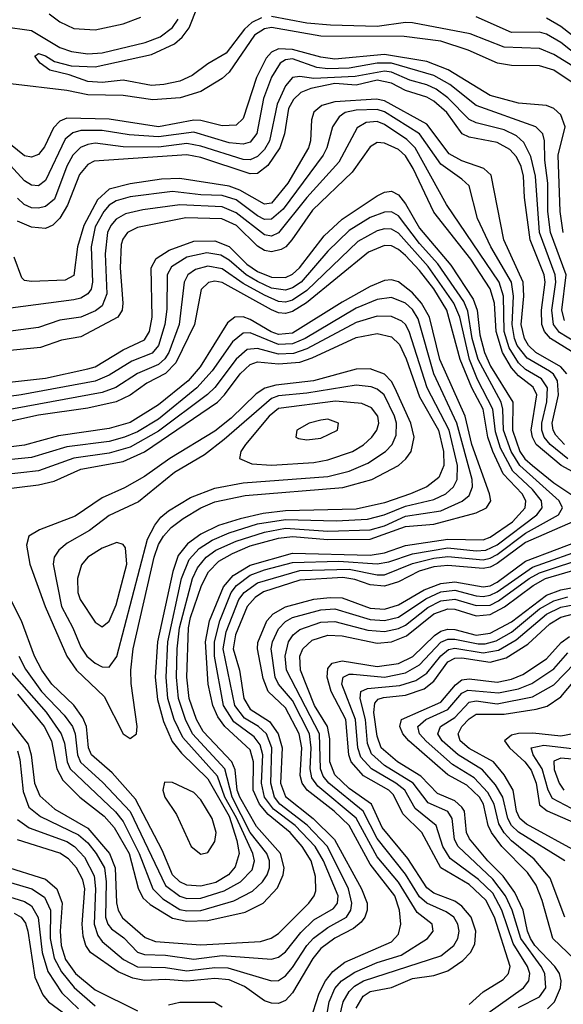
# Model space of a CAD drawing. Header units: inches. Extents: x 884549 to 1028252, y 526810 to 653624.
# Tile 294 of 656: x 897676 to 899217, y 615623 to 618413. Entities that reach past the tile are written whole.
import ezdxf

# ---------------------------------------------------------------- set-up
doc = ezdxf.new("R2010")
doc.units = ezdxf.units.IN
doc.header["$MEASUREMENT"] = 0
doc.layers.add('A8691', color=7, linetype='Continuous')

msp = doc.modelspace()

# ---------------------------------------------------------------- linework, layer by layer
at = {"layer": 'A8691', "color": 5}
for points, elevation in [([(898361.7, 618418.3), (898334.6, 618405.4), (898313.6, 618386.4), (898261.2, 618318.8), (898210, 618288.4), (898165.1, 618254.9), (898130, 618239.3), (898084.9, 618230), (898050, 618227.1), (897970, 618241.9), (897910, 618235.3), (897870, 618238.2), (897817, 618257), (897761.7, 618270), (897734.8, 618290), (897719.8, 618310), (897730, 618317.7), (897750, 618311.3), (897775.4, 618295.4), (897822.3, 618282.3), (897890, 618279.6), (898050, 618315), (898115, 618345), (898136.5, 618363.5), (898156.8, 618390), (898180.1, 618450)], 3060), ([(897522.1, 618422.1), (897630, 618394.3), (897710, 618382.5), (897790, 618334.8), (897823.3, 618323.3), (897870, 618316.3), (897910, 618319.5), (898031.6, 618348.4), (898075, 618365), (898110, 618391.4), (898125.2, 618414.8)], 3080), ([(897759.6, 618430), (897790, 618407.4), (897830, 618388.4), (897890, 618384.5), (897970, 618401.4), (898019.7, 618420.3)], 3120), ([(899310, 618241), (899190, 618314.6), (899150, 618331.4), (899050, 618335.4), (898953, 618373), (898790, 618404.3), (898770, 618405.6), (898690, 618393.8), (898557.7, 618397.7), (898490, 618404), (898390, 618422.6)], 3060), ([(899270, 618301.4), (899210, 618349), (899170, 618372.4), (899150, 618377.8), (899070, 618377.6), (898970, 618422)], 3040), ([(899292.5, 618330), (899210, 618394.2), (899170, 618417.4)], 3020), ([(899262.6, 618222.6), (899190, 618270.4), (899150, 618282.7), (899070, 618283.4), (899030.4, 618290.4), (898947.5, 618327.5), (898870, 618352.8), (898766.2, 618366.2), (898530, 618366.4), (898390, 618391), (898370, 618387.4), (898342, 618370), (898270, 618264.3), (898250, 618246.4), (898190.1, 618210), (898131.7, 618191.7), (898054.1, 618185.9), (897970, 618198.7), (897870, 618200.7), (897810, 618212.7), (897650, 618231.5)], 3080), ([(899217.3, 617810), (899208.6, 617870), (899203, 618030), (899222.4, 618110), (899210, 618144.3), (899190, 618161.8), (899170, 618169.9), (899090, 618177), (899010, 618198.9), (898891.1, 618271.1), (898830, 618294.6), (898710, 618314.5), (898570, 618301.8), (898530, 618307.6), (898450, 618329), (898410, 618330.6), (898390, 618321.9), (898375.3, 618304.7), (898347.4, 618250), (898310, 618133.7), (898290, 618114.8), (898250, 618112.7), (898190, 618128.1), (898170, 618129.1), (898070, 618110.3), (897930, 618131.3), (897810, 618134.4), (897790, 618125.7), (897772.7, 618107.3), (897746.6, 618053.4), (897730, 618031.7), (897710, 618024.2), (897690, 618027.9), (897610, 618092)], 3120), ([(899220.8, 617560.8), (899213.5, 617590), (899225.2, 617690), (899180.9, 617810), (899173.4, 617870), (899173.3, 617950), (899164.6, 618015.4), (899163.7, 618070), (899159.5, 618090), (899138.9, 618110), (898970, 618170), (898895.2, 618230), (898850, 618255.4), (898730.3, 618290), (898690, 618290.1), (898610, 618275.8), (898550, 618274.2), (898518.2, 618278.2), (898450, 618303), (898430, 618300.1), (898414.8, 618290), (898390, 618250.4), (898367.9, 618190), (898348.6, 618091.4), (898330, 618066.1), (898310, 618060.3), (898270, 618064.2), (898170, 618095.1), (898070, 618081.5), (897986.8, 618086.8), (897910, 618099.9), (897850, 618099.6), (897827, 618093), (897805.1, 618074.9), (897750, 617957.8), (897730, 617942.7), (897710, 617944.8), (897690, 617957), (897630, 618022.7)], 3140), ([(899293.6, 617473.6), (899206.6, 617526.6), (899189.8, 617550), (899184.3, 617590), (899195.6, 617670), (899194.4, 617690), (899149.9, 617809.9), (899138.5, 617970), (899125.3, 618025.3), (899105.8, 618065.8), (899084.2, 618084.2), (899050, 618101.1), (898970, 618121.1), (898950.3, 618130.3), (898890, 618192.3), (898856.5, 618216.5), (898830, 618229.1), (898782.1, 618242.1), (898730, 618264.5), (898710, 618267.8), (898627.4, 618252.6), (898510, 618246.8), (898470, 618252.7), (898450.1, 618249.9), (898430, 618226.1), (898406.3, 618173.7), (898384.2, 618070), (898370, 618045.7), (898350, 618025.3), (898330, 618016.2), (898310, 618017.5), (898190, 618055), (898150, 618062.5), (898070, 618052.3), (897970, 618052.8), (897890, 618063.1), (897870, 618060.1), (897848.7, 618051.3), (897827.5, 618030), (897810, 617998), (897775, 617905), (897750, 617884.5), (897730, 617879.3), (897710, 617880.4), (897689.3, 617889.3), (897670, 617908.1)], 3160), ([(899260.5, 617460.5), (899180.9, 617510), (899164.1, 617530), (899156.7, 617550), (899155.8, 617590), (899165.6, 617670), (899163.1, 617690), (899123.7, 617790), (899107.5, 617910), (899104.1, 617970), (899097.7, 617997.7), (899084.4, 618024.4), (899065.5, 618045.5), (899030, 618065.5), (898950, 618080.6), (898930.3, 618090.3), (898887.1, 618150), (898850, 618183), (898830, 618193.9), (898770, 618212.7), (898730, 618233.7), (898690, 618241.7), (898630, 618227.9), (898570, 618232.4), (898501.3, 618218.7), (898472.9, 618207.1), (898452.7, 618187.3), (898438.7, 618161.4), (898427.4, 618090), (898413.8, 618050), (898379.4, 618000.6), (898350, 617978), (898330, 617976.6), (898190, 618023.1), (898150, 618030.8), (897887.9, 618012.1), (897870, 618002.7), (897845.5, 617974.5), (897812.1, 617887.9), (897790, 617851), (897770, 617831.4), (897750, 617822.1), (897710, 617825.3), (897670, 617842.5)], 3180), ([(899227, 617410), (899210.4, 617430), (899139.3, 617470), (899118.9, 617490), (899107, 617510), (899098, 617550), (899105.3, 617630), (899103.7, 617670), (899049, 617790), (899012.7, 617972.7), (898992, 617992), (898930, 618013.7), (898893.6, 618033.6), (898830, 618117.3), (898710, 618183.6), (898687.9, 618187.9), (898570, 618181), (898532.9, 618170), (898510, 618151), (898503.1, 618130), (898500.5, 618070), (898495.3, 618050), (898436.3, 617950), (898390, 617893.9), (898370, 617890.2), (898300.7, 617930), (898270, 617941.5), (898130, 617963.2), (898078.7, 617961.3), (897990, 617948.7), (897930, 617933.1), (897896.9, 617903.1), (897858.3, 617830), (897840.2, 617770), (897830, 617688.8), (897804.9, 617675.1), (897710, 617671.9), (897690, 617674.4), (897682.3, 617682.3), (897660.8, 617740.8)], 3220), ([(899220.7, 617210), (899196.1, 617236.1), (899188.3, 617250), (899185.7, 617270), (899203.3, 617350), (899200.7, 617390), (899189, 617409), (899177.7, 617417.7), (899114.4, 617454.4), (899086.9, 617490), (899078.7, 617510), (899072.1, 617550), (899076.5, 617630), (899070.3, 617670), (899011.7, 617770), (898974.2, 617850), (898950, 617942.2), (898930, 617961.6), (898870, 618004.3), (898809.6, 618089.6), (898710, 618152.7), (898690, 618158.5), (898630, 618156.9), (898598.5, 618150), (898582, 618138), (898563.3, 618110), (898546.8, 618050), (898536.7, 618030), (898423.2, 617876.8), (898390, 617848.6), (898370, 617847.3), (898350, 617857.5), (898290, 617903.3), (898250, 617915), (898190, 617916.7), (898110, 617926.8), (897990, 617911.5), (897950, 617900.4), (897930, 617887.6), (897914.5, 617870), (897890, 617826.5), (897879.4, 617770), (897882.9, 617670), (897879, 617650), (897870, 617636.5), (897850, 617624.2), (897830, 617619.3), (897650, 617596.2)], 3240), ([(899230, 617168.9), (899179.6, 617210), (899163.4, 617230), (899156.3, 617250), (899156.4, 617270), (899170.6, 617330.6), (899172.1, 617370), (899155.2, 617395.2), (899110, 617422.4), (899090, 617441), (899063.7, 617483.7), (899049.9, 617530), (899047.5, 617630), (899035, 617670), (898886.4, 617890), (898797.8, 618050), (898773.7, 618073.7), (898710, 618116.8), (898690, 618124.7), (898658.3, 618121.7), (898632.9, 618107.1), (898580.6, 618010), (898490, 617909.2), (898410, 617809.1), (898390, 617799.9), (898370, 617803.7), (898290, 617866.5), (898250, 617882.7), (898130, 617889), (898025.4, 617874.6), (897976.6, 617863.4), (897950, 617847.9), (897934.5, 617830), (897924.9, 617810), (897918.7, 617750), (897923.2, 617636.8), (897910, 617602.8), (897891.3, 617588.7), (897850, 617570.2), (897790, 617561.9), (897730, 617541), (897630, 617527.9)], 3260), ([(899310, 617096.6), (899211.1, 617150), (899140.7, 617210), (899130.1, 617230), (899126.6, 617250), (899142, 617350), (899132, 617372), (899090, 617404.2), (899070, 617427.2), (899044.9, 617470), (899026.7, 617530), (899022.1, 617610), (899010.3, 617650.3), (898955.2, 617735.2), (898850, 617867.8), (898791.6, 617991.6), (898770, 618027.4), (898750, 618045.2), (898710, 618063.8), (898690, 618065), (898670, 618053.2), (898619, 617981), (898506.2, 617873.8), (898447.5, 617790), (898430.3, 617769.7), (898417.7, 617762.3), (898390, 617755.5), (898370, 617759.3), (898350, 617771.6), (898290.9, 617830), (898249.4, 617849.4), (898147.6, 617852.4), (898010, 617824.3), (897981.8, 617810), (897968.3, 617791.7), (897964.1, 617775.9), (897961, 617710), (897968.4, 617610), (897966.6, 617590), (897954.9, 617570), (897850, 617514.4), (897795.2, 617504.8), (897735.4, 617484.6), (897610, 617472.2)], 3280), ([(897570, 617378), (897750, 617398), (897870, 617423.8), (897890.5, 617430), (897970, 617477.9), (898030, 617505.8), (898044.2, 617530), (898052.2, 617570), (898048.6, 617710), (898063.2, 617736.8), (898099.7, 617760.3), (898170, 617785.7), (898230, 617787), (898270, 617771.1), (898320.4, 617720.4), (898350, 617699.5), (898390, 617683.9), (898430, 617682.6), (898450, 617692), (898469.7, 617710.3), (898539.4, 617800.6), (898590, 617848.3), (898690, 617914.6), (898710, 617924.5), (898730, 617927.7), (898750, 617917.1), (898770, 617891.5), (898810, 617822.2), (898898.1, 617718.1), (898961.5, 617621.5), (898973.3, 617590), (898980.6, 617520.6), (898993.4, 617470), (899011.2, 617431.2), (899073.9, 617330), (899072.9, 617250), (899094, 617190), (899108.6, 617168.6), (899129.5, 617149.6), (899190, 617101), (899250, 617060.9)], 3320), ([(897670, 616146.6), (897703.3, 616123.3), (897810, 616084.1), (897832.2, 616070), (897860.1, 616040.1), (897887.2, 615987.2), (897891.5, 615950), (897887.4, 615850), (897897.6, 615817.6), (897910, 615801), (897970.4, 615750), (898010, 615729), (898090, 615727.1), (898150, 615717.9), (898230, 615727.2), (898266.5, 615726.5), (898390, 615689.7), (898410, 615690.8), (898430, 615703.8), (898450, 615727.4), (898490.5, 615789.5), (898509.6, 615810.4), (898550, 615841), (898603, 615870), (898615.2, 615890), (898617.4, 615910), (898608.5, 615950), (898548.9, 616070), (898491.1, 616131.1), (898414.1, 616190), (898398.8, 616210), (898387.8, 616250), (898391.5, 616350), (898376, 616390), (898353, 616410), (898313.5, 616433.5), (898285.8, 616470), (898253, 616630), (898261.7, 616678.3), (898297.6, 616770), (898312.2, 616790), (898350, 616817.7), (898470, 616852.5), (898610, 616855.9), (898690, 616840.4), (898710, 616840.6), (898790, 616872.2), (898850, 616887.3), (898890, 616891.8), (898990, 616882.8), (899010, 616887.3), (899030, 616897.6), (899110, 616958.1), (899203.4, 617010), (899214.6, 617030), (899205.4, 617050), (899093.6, 617150), (899069.7, 617189.7), (899048.1, 617250), (899046, 617310), (899040.8, 617330), (898975.6, 617450), (898958.6, 617510), (898947.1, 617587.1), (898935.1, 617615.1), (898861.8, 617721.8), (898810, 617779.6), (898750, 617857.8), (898730, 617868.7), (898710, 617867.7), (898670, 617852.5), (898610, 617815.7), (898550, 617757.1), (898474.2, 617670), (898450, 617653.6), (898430, 617646.9), (898390, 617653), (898350, 617671.2), (898318.3, 617690), (898270, 617731.5), (898246.1, 617746.1), (898207.3, 617752.7), (898150, 617740.8), (898106.6, 617713.4), (898094.3, 617690), (898093.3, 617593.3), (898087.9, 617550), (898070.2, 617490), (898051.6, 617468.4), (897993.9, 617446.1), (897930, 617406.4), (897890, 617389.2), (897680.2, 617350), (897550, 617332.3)], 3340), ([(897670, 616341.2), (897676.6, 616316.6), (897686.1, 616226.1), (897702.1, 616182.1), (897735, 616155), (897843.5, 616103.5), (897870, 616080.2), (897893.3, 616050), (897916.9, 616010), (897921.4, 615970), (897919.9, 615870), (897926.3, 615850), (897936.8, 615836.8), (897971.3, 615811.3), (898010, 615770.9), (898030, 615764.5), (898090, 615762.5), (898170, 615751.4), (898250, 615761.8), (898390, 615751.2), (898410, 615756.3), (898430, 615771.5), (898473.1, 615826.9), (898510, 615862.1), (898565.5, 615894.5), (898576.8, 615910), (898579, 615930), (898538, 616030), (898513.9, 616070), (898457.4, 616130), (898396, 616176), (898370.3, 616210), (898361.5, 616250), (898365.4, 616330), (898358.1, 616358.1), (898340.7, 616380.7), (898283.5, 616423.5), (898253.7, 616470), (898228.7, 616610), (898228.6, 616650), (898243.4, 616710), (898275.8, 616790), (898291.4, 616810), (898330, 616839), (898370, 616854.4), (898450, 616875.3), (898581.3, 616878.7), (898690, 616871), (898722.9, 616877.1), (898790, 616900.1), (898890, 616916.9), (898970, 616908.1), (898997.9, 616910), (899030, 616925.3), (899142.2, 617010), (899157.6, 617030), (899155.3, 617050), (899130, 617081.8), (899074, 617134), (899039.5, 617199.5), (899025.1, 617245.1), (899017.8, 617310), (898974.2, 617394.2), (898951, 617450), (898923.8, 617570), (898907.3, 617610), (898834.4, 617714.4), (898750, 617808.8), (898730, 617820.1), (898710, 617820.5), (898690, 617814.7), (898634.8, 617785.2), (898490, 617646.3), (898450, 617619), (898430, 617613.2), (898410, 617614.8), (898370, 617632.6), (898310, 617666.2), (898250, 617707), (898210, 617714.6), (898174.3, 617705.7), (898152.6, 617690), (898142.3, 617670), (898128.6, 617550), (898099.2, 617470), (898087.9, 617452.1), (898070, 617436.6), (898010, 617411), (897949, 617371), (897910, 617356.9), (897550, 617291)], 3360), ([(897630, 616451.1), (897700.4, 616360.4), (897708.9, 616330), (897718.7, 616250), (897733.6, 616213.6), (897776.1, 616176.2), (897870, 616122.5), (897930.8, 616050.8), (897947.5, 616010), (897951, 615911), (897955.5, 615890), (897967.7, 615867.7), (898032.4, 615812.4), (898061.3, 615801.3), (898190, 615791.2), (898358.9, 615801.1), (898389.6, 615810.4), (898410, 615824.1), (898495.6, 615910), (898511.3, 615930), (898515.4, 615944.6), (898514.4, 615985.6), (898502.7, 616030), (898477.4, 616070), (898442.6, 616110), (898380.8, 616160.8), (898356.5, 616190), (898338.5, 616230), (898338.8, 616310), (898330, 616344.1), (898257.8, 616410), (898238, 616438), (898223.7, 616470), (898210.9, 616530), (898203.1, 616650), (898214, 616710), (898253.9, 616806.1), (898281.9, 616838.1), (898330, 616867.7), (898450, 616901.2), (898670, 616896), (898710, 616903), (898770, 616923.6), (898890, 616941.1), (898990, 616939.3), (899010, 616946.9), (899073.6, 616990), (899109.3, 617030), (899110.6, 617050), (899100.4, 617070), (899046.6, 617126.6), (899017.2, 617190), (899003.5, 617230), (898990.2, 617310), (898958.3, 617370), (898925, 617450), (898887.5, 617590), (898850.3, 617650.3), (898810, 617702.3), (898770, 617745.1), (898750, 617762.6), (898730, 617772.3), (898710, 617773.1), (898665.2, 617754.8), (898489.3, 617610.7), (898450, 617586.5), (898430, 617581), (898410, 617582.8), (898390, 617591.4), (898250, 617669.1), (898230, 617672.3), (898211.5, 617668.5), (898190.8, 617649.2), (898171.8, 617550), (898119, 617441), (898090, 617410.4), (898036.8, 617383.2), (897990, 617349.3), (897950, 617330.4), (897870, 617312.1), (897730, 617292.5), (897570, 617258.1)], 3380), ([(897670, 616502.1), (897745.8, 616410), (897766.9, 616370), (897781.8, 616290), (897798.3, 616258.3), (897846.9, 616210), (897916.1, 616156.1), (897944, 616124), (897986.8, 616050), (898012, 615952), (898025.2, 615925.2), (898046.2, 615906.2), (898110, 615867), (898150, 615858.3), (898210, 615860.6), (898315.4, 615884.6), (898366.4, 615910), (898407.1, 615952.9), (898423.3, 615990), (898426.4, 616010), (898416.1, 616050), (898347.2, 616127.2), (898300, 616210), (898293.2, 616230), (898287.2, 616287.2), (898277.6, 616310), (898196.4, 616396.4), (898177.5, 616430), (898156.9, 616490), (898150.3, 616550), (898154.8, 616690), (898160.7, 616719.3), (898192.2, 616810), (898211.3, 616848.7), (898241.2, 616878.8), (898279.2, 616900.8), (898330, 616921.9), (898410, 616943.9), (898450, 616949.2), (898550, 616940.6), (898670, 616941.6), (898770, 616977.6), (898850, 616983.9), (898970, 617015.8), (898999.3, 617030), (899011.7, 617050), (899008.2, 617070), (898958.1, 617210), (898939.4, 617290), (898867.7, 617450), (898837.6, 617570), (898815.6, 617610), (898790, 617639.7), (898750, 617670.7), (898730, 617676.1), (898710, 617674.3), (898670, 617656.9), (898590, 617613.1), (898450, 617525.1), (898410, 617521.7), (898388.8, 617528.8), (898330, 617564), (898310, 617570.9), (898286.2, 617570), (898265.8, 617554.2), (898187.7, 617430), (898154, 617390), (898070, 617321.5), (897990, 617272.1), (897930, 617254.5), (897786.3, 617233.7), (897690, 617207.9), (897510, 617185.2)], 3420), ([(897646.3, 616570), (897751.1, 616451.1), (897794.1, 616390), (897803.1, 616363.1), (897810.9, 616310), (897819.2, 616290), (897948.4, 616168.4), (897970, 616141.3), (898015.2, 616050), (898053.5, 615950), (898082, 615922), (898130, 615892), (898150, 615887.5), (898190, 615888.6), (898283.8, 615916.2), (898336.5, 615943.5), (898364.5, 615970), (898378.1, 615990), (898384.3, 616010), (898384.3, 616030), (898376.6, 616050), (898329.9, 616109.9), (898278.8, 616210), (898257.7, 616290), (898165.9, 616390), (898146, 616430), (898126.7, 616490), (898120.9, 616550), (898122.8, 616630), (898129.7, 616689.7), (898166.3, 616830), (898180.1, 616859.9), (898204.7, 616890), (898232.8, 616910), (898290, 616936), (898370, 616961.4), (898430, 616972.4), (898550, 616963.6), (898670, 616967.7), (898710, 616979.3), (898770, 617006.1), (898870, 617021.3), (898930.9, 617049.1), (898950, 617064.8), (898959.5, 617090), (898958.6, 617110), (898915.8, 617270), (898850.2, 617410.2), (898805.8, 617565.8), (898790, 617592), (898770, 617610.2), (898730, 617625.8), (898690, 617620.1), (898630, 617595.9), (898485.1, 617510), (898450, 617494.9), (898410, 617493.4), (898330, 617525.7), (898310, 617525.2), (898279.6, 617500.4), (898221.9, 617418.1), (898178.5, 617370), (898070, 617281.6), (898010, 617245.7), (897973.7, 617230), (897930, 617218.5), (897810, 617202.5), (897710, 617172.4), (897510, 617152.8)], 3440), ([(897674.1, 616610), (897692.6, 616572.6), (897738.3, 616510), (897802.1, 616442.1), (897826.2, 616410), (897833.4, 616390), (897840.3, 616330), (897848.9, 616308.9), (897912, 616252), (897989.4, 616169.4), (898090, 615959.5), (898130, 615929.6), (898150, 615922.9), (898190, 615923.6), (898255.7, 615944.3), (898302.5, 615970), (898335.5, 616004.5), (898341.8, 616030), (898336.9, 616050), (898291.2, 616151.2), (898258, 616210), (898237.5, 616270), (898138.9, 616378.9), (898114.4, 616430), (898096.7, 616490), (898091.5, 616550), (898096.3, 616650), (898135.5, 616830), (898156.8, 616883.2), (898185.5, 616914.5), (898222, 616938), (898270, 616959), (898350, 616984.3), (898430, 616996.8), (898573.3, 616993.3), (898661.8, 616998.2), (898709.8, 617009.8), (898770, 617034.7), (898850, 617054.1), (898883.9, 617070), (898905.9, 617090), (898916, 617110), (898917.3, 617150), (898893.7, 617250), (898831.7, 617370), (898780.4, 617530), (898770, 617549.5), (898759.2, 617559.2), (898730, 617572.7), (898690, 617572.8), (898630, 617555.7), (898490, 617480.8), (898452.7, 617467.3), (898410, 617465.4), (898350, 617481.9), (898321.2, 617478.8), (898290, 617451.7), (898230, 617370.8), (898209, 617351), (898070, 617247.2), (897990, 617201.6), (897930, 617184.8), (897829.6, 617170.4), (897730, 617134.8), (897630, 617123.8)], 3460), ([(897630, 617083.1), (897730, 617095.6), (897774, 617106), (897850, 617139.3), (897970, 617161.7), (898030, 617189), (898236.7, 617330), (898257, 617350), (898301, 617410), (898330, 617436.4), (898350, 617443.5), (898410, 617437.7), (898470, 617442.8), (898505.3, 617454.7), (898630, 617513.1), (898690, 617524.1), (898730, 617515.1), (898752.9, 617492.9), (898772.2, 617452.2), (898810, 617344.7), (898863.1, 617250), (898877.7, 617190), (898878.7, 617150), (898864.1, 617115.9), (898830.4, 617090), (898784, 617070), (898710, 617043.9), (898630, 617025.9), (898430, 617021.5), (898366.3, 617013.7), (898300.9, 616999.1), (898240.1, 616979.9), (898190, 616955.6), (898152.4, 616927.6), (898125.3, 616894.7), (898110.1, 616849.9), (898066.9, 616650), (898060.7, 616550), (898066.9, 616486.9), (898084.3, 616424.3), (898108.3, 616368.3), (898134.6, 616334.6), (898210, 616262.2), (898270, 616155.9), (898292.3, 616087.7), (898298.3, 616050), (898287.4, 616012.6), (898267.9, 615990), (898231.9, 615968.1), (898190, 615958), (898150, 615961.1), (898130, 615970.3), (898110, 615990), (898079.9, 616059.9), (898004.4, 616204.4), (897938.8, 616278.8), (897880.4, 616330), (897871.3, 616350), (897865.5, 616410), (897855.3, 616435.3), (897830, 616470.6), (897767.1, 616530), (897739.2, 616570), (897718.4, 616610), (897681.1, 616710), (897610, 616850)], 3480), ([(899244.7, 616990), (899110, 616932.2), (899030, 616872.2), (899010, 616862), (898990, 616858.5), (898890, 616866.9), (898850, 616862.8), (898809.1, 616850.9), (898750, 616820.4), (898710, 616808.3), (898670, 616811.4), (898626.8, 616826.8), (898592.3, 616832.3), (898470, 616824.7), (898367.6, 616792.4), (898343.7, 616776.3), (898321.4, 616750), (898287.8, 616670), (898281.6, 616630), (898299.1, 616570), (898311.7, 616490), (898330, 616459.2), (898384.5, 616424.5), (898409.3, 616390), (898420, 616350), (898415.4, 616250), (898430, 616212.2), (898508.2, 616150), (898568.7, 616090), (898645.2, 615950), (898661.1, 615910), (898661.5, 615890), (898655, 615870), (898644.3, 615855.7), (898622.5, 615837.5), (898569.5, 615810.5), (898530, 615780.9), (898507.1, 615752.9), (898450, 615656), (898430, 615634), (898410, 615625.6), (898390, 615626.3), (898370, 615633.3), (898313.8, 615673.8), (898270, 615692.7), (898230, 615695.9), (898150, 615688.2), (898090, 615693.1), (898030, 615690.9), (897997, 615697), (897955.3, 615715.3), (897876.8, 615770), (897863.7, 615790), (897855.9, 615815.9), (897853.1, 615850), (897860.9, 615950), (897855.4, 615975.4), (897837.7, 616010), (897815.2, 616035.2), (897790, 616051.8), (897670, 616088.9)], 3320), ([(898491, 615549), (898525, 615655), (898543.6, 615690), (898564, 615716), (898597.9, 615742.1), (898730, 615800.3), (898750, 615822), (898756.9, 615850), (898752.6, 615890), (898739.5, 615930), (898670, 616020.5), (898609.9, 616129.9), (898567.5, 616170), (898491, 616230), (898476.6, 616250), (898471.4, 616271.4), (898475.7, 616350), (898468.4, 616390), (898430, 616463.5), (898380.3, 616510), (898366.2, 616546.2), (898350.9, 616630), (898351.7, 616648.3), (898376.8, 616710), (898395.2, 616730), (898430, 616749.5), (898510, 616771), (898556.1, 616776.1), (898590, 616774.6), (898670, 616745.7), (898710, 616742.9), (898750, 616754.9), (898822.5, 616797.5), (898870, 616816), (898910, 616820.5), (898990, 616805.8), (899010, 616809.2), (899030, 616819.4), (899110, 616879), (899290, 616946.6)], 3280), ([(898530.2, 615489.8), (898553.3, 615630), (898570, 615667.5), (898588.5, 615690), (898626, 615714), (898690, 615741.2), (898757.8, 615762.2), (898832.4, 615810), (898848.2, 615830), (898845.2, 615850), (898803, 615883), (898750, 615969), (898690, 616041.4), (898630.1, 616150.1), (898521.3, 616241.3), (898504.6, 616264.6), (898500, 616290), (898502.8, 616350), (898497.6, 616390), (898450, 616483.7), (898410.2, 616530), (898400.6, 616550), (898389.6, 616630), (898393, 616650), (898410, 616686.8), (898430, 616708.2), (898450, 616719.5), (898530, 616741.1), (898570, 616743.9), (898670, 616714), (898710, 616710.8), (898750, 616720.4), (898827.7, 616772.3), (898870, 616791.6), (898910, 616796.8), (898970, 616781.1), (898990, 616778.7), (899010, 616782.4), (899030, 616792.1), (899130, 616862.2), (899290, 616918.6)], 3260), ([(898584, 615590), (898593.1, 615630), (898610, 615659.2), (898625.5, 615674.5), (898650.9, 615689.1), (898870, 615760.7), (898907.3, 615790), (898918, 615810), (898921.6, 615830), (898918.2, 615850), (898906.7, 615870), (898885.3, 615885.3), (898830, 615909.2), (898810, 615927.6), (898770, 615992.3), (898690, 616093.1), (898650.2, 616170.2), (898552.5, 616250), (898536.2, 616270), (898529.4, 616290), (898526.3, 616390), (898432.9, 616570), (898428.6, 616610), (898438.3, 616650), (898451.2, 616670), (898470, 616685.6), (898530, 616705.6), (898570, 616708.3), (898663.3, 616683.3), (898710, 616679.5), (898750, 616688), (898770, 616697.7), (898832.8, 616747.2), (898870, 616766.6), (898910, 616770.8), (898970, 616752.8), (899010, 616754.6), (899033.7, 616766.3), (899120.1, 616830), (899150, 616846.1), (899290, 616891.8)], 3240), ([(898630, 615612.5), (898650, 615645.7), (898670, 615659.1), (898730, 615670.9), (898790, 615695.9), (898850, 615704.6), (898890, 615718.1), (898932.4, 615747.6), (898953.8, 615770), (898966.3, 615793.7), (898969.5, 615830), (898956.3, 615870), (898930, 615900.7), (898910, 615915), (898850, 615938.3), (898830, 615952.8), (898776.4, 616036.4), (898704.1, 616124.1), (898673.2, 616190), (898610, 616234.5), (898570, 616273), (898555.9, 616310), (898555.3, 616375.3), (898548.9, 616410), (898512.2, 616470), (898472.2, 616570), (898470.2, 616609.8), (898478.6, 616630), (898505.2, 616654.8), (898550, 616669.2), (898590, 616667), (898690, 616646.8), (898730, 616650), (898773, 616667), (898850, 616729.4), (898890, 616743.8), (898910, 616742.5), (898970, 616723.6), (899010, 616727.4), (899050.9, 616749.1), (899131.9, 616810), (899167.1, 616830), (899292.9, 616867.1)], 3220), ([(898950, 615622.9), (898990, 615658.3), (899047.1, 615692.9), (899061.5, 615710), (899066.4, 615730), (899022.3, 615870), (898998.1, 615918.1), (898950, 615962.9), (898869.9, 616009.9), (898815.8, 616110), (898762.4, 616162.4), (898736.4, 616216.4), (898722.6, 616230), (898650.9, 616270.9), (898616.1, 616310), (898609, 616330), (898601.1, 616430), (898559, 616510), (898547.8, 616550), (898550, 616575.1), (898562.4, 616590), (898590, 616596.1), (898690, 616580.4), (898750, 616588.7), (898790.9, 616609.1), (898852.1, 616667.9), (898870, 616680.5), (898890, 616686.6), (898910, 616685.4), (898970, 616669.2), (899010, 616674.4), (899070, 616706.9), (899170, 616782.8), (899210, 616797.6), (899304, 616816)], 3180), ([(898967.8, 615572.2), (899104.8, 615670), (899119.9, 615690), (899121.9, 615710), (899116.1, 615730), (899075.1, 615795.1), (899043.3, 615890), (899017.6, 615937.6), (898977.1, 615977.1), (898896.4, 616036.4), (898875.7, 616070), (898856.7, 616130), (898797.8, 616177.8), (898768.1, 616230), (898742.6, 616250), (898673.2, 616290), (898643.4, 616323.4), (898634.5, 616350), (898628.7, 616430), (898589.8, 616530), (898593.1, 616550), (898610, 616558.3), (898621.6, 616558.4), (898710, 616549.7), (898770, 616562.4), (898810, 616585.3), (898870, 616649.1), (898890, 616657.9), (898910, 616658.1), (898975.5, 616644.5), (898995.3, 616644.7), (899026.8, 616653.2), (899070, 616678), (899150, 616743.4), (899190, 616766.6), (899230, 616778)], 3160), ([(899090, 615614.4), (899150, 615644.6), (899167.7, 615670), (899164.6, 615710), (899154.6, 615730), (899096.7, 615810), (899072.6, 615890), (899053.7, 615930), (899017.7, 615977.7), (898919.5, 616070), (898909.2, 616090), (898902, 616150), (898890, 616169.2), (898834.4, 616194.4), (898791.6, 616250), (898710, 616300), (898673.2, 616333.2), (898662.1, 616362.1), (898656.5, 616430), (898641.3, 616490), (898643.1, 616510), (898662.1, 616517.9), (898753.8, 616526.2), (898799.6, 616540.4), (898830, 616561.6), (898870, 616611), (898891.5, 616628.5), (898910, 616631.9), (898990, 616619), (899033.3, 616626.7), (899083.9, 616656.1), (899170, 616728.4), (899210, 616748.3), (899250, 616756.4)], 3140), ([(899172.7, 615610), (899192.6, 615630), (899209.6, 615670), (899210.9, 615690), (899206, 615710), (899193.2, 615730), (899136.9, 615790), (899124.6, 615810), (899116.1, 615830), (899103.4, 615890), (899079.8, 615939.8), (899046.4, 615986.4), (899003.1, 616030), (898951.8, 616091.8), (898943, 616110), (898936.8, 616170), (898930, 616182.2), (898910, 616199.6), (898860.4, 616220.4), (898813.6, 616270), (898747.2, 616310), (898700.9, 616350), (898690, 616382.7), (898680.6, 616450), (898683.1, 616476.9), (898692.4, 616487.6), (898707.2, 616492.8), (898770, 616499.2), (898823.1, 616516.9), (898850, 616538.7), (898890, 616593.2), (898910, 616604.2), (898930, 616605.2), (899010, 616592.6), (899055.2, 616604.8), (899116.4, 616643.6), (899178.9, 616701.1), (899210, 616720.6), (899250, 616730.3)], 3120), ([(899271.1, 615730), (899187.8, 615810), (899157.5, 615917.5), (899140.6, 615960.6), (899116.2, 615996.2), (899042.8, 616070), (899013.4, 616110), (899003.8, 616130), (898991.3, 616190), (898979.5, 616210), (898943.8, 616243.8), (898890, 616273.8), (898779.6, 616370), (898762.5, 616390), (898754.2, 616410), (898758.4, 616430), (898870, 616479.4), (898911.7, 616528.3), (898930, 616542.9), (898950, 616545.5), (899030, 616536.3), (899070, 616544.3), (899102.6, 616557.4), (899170, 616601.9), (899211.4, 616648.6), (899234.6, 616665.4)], 3080), ([(899221.5, 615870), (899180.1, 615980.1), (899134.3, 616034.3), (899070, 616086), (899049.3, 616109.3), (899034.3, 616134.3), (899020.9, 616190), (899003.6, 616223.6), (898964.9, 616264.9), (898902.7, 616302.7), (898828.8, 616368.8), (898809.7, 616390), (898804.9, 616410), (898827.7, 616430), (898890, 616458.4), (898930, 616504.8), (898946.8, 616513.2), (899034, 616506), (899090, 616517), (899127.9, 616532.1), (899190, 616573.5), (899230, 616619.2)], 3060), ([(899221.4, 616030), (899090.6, 616110.6), (899070.8, 616130), (899059.7, 616150), (899046.2, 616210), (899025.5, 616245.5), (898988, 616288), (898918.8, 616330), (898873.7, 616370), (898861.9, 616390), (898869.6, 616410), (898910, 616436.3), (898950, 616479.7), (898970, 616483.4), (899030, 616474.4), (899130, 616494.2), (899190, 616528.4), (899250, 616590)], 3040), ([(899265.4, 616050), (899113.1, 616133.1), (899094.3, 616150), (899084.9, 616170), (899075.5, 616230), (899050, 616273.5), (899019.8, 616310), (898950, 616348.4), (898925.3, 616370), (898919.6, 616390), (898929.2, 616410), (898950, 616432.2), (898970, 616445), (899050, 616445.4), (899140.7, 616459.3), (899171.6, 616468.4), (899210, 616494.7), (899250, 616541.4)], 3020), ([(899245.6, 616390), (899210, 616383.3), (899131, 616391), (899090, 616390.5), (899070, 616386.2), (899051, 616370), (899064.5, 616350), (899108, 616310), (899126.4, 616286.4), (899140, 616250), (899150, 616188.1), (899171.3, 616171.3), (899310, 616110.8)], 2980), ([(899330.3, 616130.3), (899186.2, 616206.2), (899174.7, 616230), (899157.5, 616290), (899131.6, 616330), (899125.7, 616350), (899162.3, 616357.7), (899250, 616347.5)], 2960), ([(899285.8, 616314.2), (899210, 616320.5), (899190, 616312.5), (899191.4, 616288.6), (899205.7, 616250), (899219.1, 616230)], 2940), ([(897630, 616015.5), (897750, 615977.5), (897781.5, 615950), (897796.5, 615910), (897791.5, 615830), (897793.6, 615790), (897805.8, 615750), (897834.6, 615710), (897890, 615663.9), (898010, 615604.3)], 3280), ([(897650, 615968.2), (897710.6, 615950.6), (897746.6, 615926.6), (897763.4, 615890), (897763.2, 615810), (897774.1, 615754.1), (897794.8, 615714.8), (897830.4, 615670.4), (897890, 615619.1)], 3260), ([(897632.1, 615932.1), (897690, 615914.7), (897710, 615901.7), (897729, 615869), (897739.8, 615770), (897756.1, 615716.1), (897795.6, 615655.6), (897843.1, 615610)], 3240), ([(897661, 615881), (897680.6, 615870), (897693.1, 615853.1), (897699.8, 615830), (897719.8, 615699.8), (897742.4, 615650), (897757.8, 615630), (897811, 615591)], 3220), ([(898098.4, 615621.6), (898130, 615629.1), (898229, 615629), (898250, 615616)], 3280)]:
    msp.add_lwpolyline(points, dxfattribs=dict(at, elevation=elevation))
for points, elevation in [([(898670, 617423.7), (898630, 617423.3), (898509.6, 617390.4), (898402.2, 617377.8), (898370.9, 617369.1), (898346.5, 617353.5), (898275.9, 617284.1), (898230, 617246.9), (898102.4, 617170), (898030, 617119.2), (897973.5, 617086.5), (897910, 617058.2), (897833.5, 617006.5), (897732.1, 616967.9), (897702.7, 616950), (897695.3, 616924.7), (897705.6, 616870), (897748.7, 616750), (897809.8, 616610), (897837.3, 616570), (897915.5, 616495.5), (897969.3, 616390), (897990, 616376.1), (898007.9, 616390), (898009.4, 616410), (897992.1, 616532.1), (897991.1, 616570), (897997.6, 616630), (898057.3, 616890), (898070, 616926.6), (898084.2, 616950), (898105.6, 616974.4), (898139.8, 617000.2), (898189.8, 617030.2), (898230, 617046.7), (898315.3, 617064.7), (898592.7, 617087.3), (898674.5, 617110), (898749.8, 617150.2), (898771.3, 617168.7), (898786.1, 617190), (898794.7, 617230), (898784.6, 617270), (898740, 617370), (898730, 617388.3), (898710, 617408.6)], 3520), ([(898630, 617377.9), (898490, 617354.8), (898410, 617347.2), (898390, 617340.1), (898256.3, 617223.7), (898199.8, 617180.2), (898115.1, 617130), (898012.7, 617047.3), (897930, 617008.1), (897874.2, 616965.8), (897811.3, 616930), (897787, 616910), (897774.6, 616890), (897771.6, 616870), (897794.8, 616750), (897827.1, 616690), (897850, 616635.6), (897866.6, 616610), (897890, 616590.1), (897910, 616579.9), (897930, 616578.2), (897951.4, 616608.6), (898038.4, 616941.6), (898059, 616981), (898076.6, 617003.4), (898098.4, 617021.6), (898161, 617059), (898230, 617086.2), (898310, 617100.6), (898550, 617119.3), (898610, 617133.6), (898663.5, 617156.5), (898713.6, 617190), (898732, 617210), (898743.9, 617236.1), (898744.5, 617270), (898738.9, 617290), (898709.6, 617350), (898690, 617366.6), (898673.1, 617373.1)], 3540), ([(898572, 617332), (898410, 617311.3), (898383.6, 617290), (898316.9, 617210), (898303.2, 617190), (898299.7, 617170), (898334.7, 617154.7), (898390, 617150.7), (898510, 617158.8), (898550, 617166.2), (898620.2, 617190), (898651.3, 617208.7), (898674.8, 617230), (898688.8, 617250), (898694.1, 617270), (898691.6, 617290), (898673.9, 617313.9), (898646.1, 617326.1)], 3560), ([(898550, 617281.3), (898530, 617278.5), (898497, 617270), (898461.7, 617250), (898459.5, 617230), (898466.6, 617226.6), (898490, 617222.4), (898530, 617227.2), (898577.6, 617250), (898580.4, 617270)], 3580), ([(897951.4, 616931.4), (897910, 616916), (897870, 616889.9), (897851.4, 616868.6), (897840.2, 616830), (897841.1, 616790), (897847.6, 616770), (897890, 616706.2), (897910, 616693.2), (897930, 616708.6), (897950, 616755.2), (897979.8, 616870), (897976.3, 616916.3), (897970, 616926.5)], 3560), ([(898087.2, 616252.8), (898082.1, 616230), (898087.9, 616210), (898121.3, 616161.3), (898162.4, 616070), (898190, 616048.3), (898210, 616052.8), (898230, 616084.7), (898232.9, 616110), (898222, 616150), (898190, 616202.3), (898170, 616223.5), (898110, 616251.2)], 3520)]:
    msp.add_lwpolyline(points, close=True, dxfattribs=dict(at, elevation=elevation))

doc.saveas('drawing.dxf')
